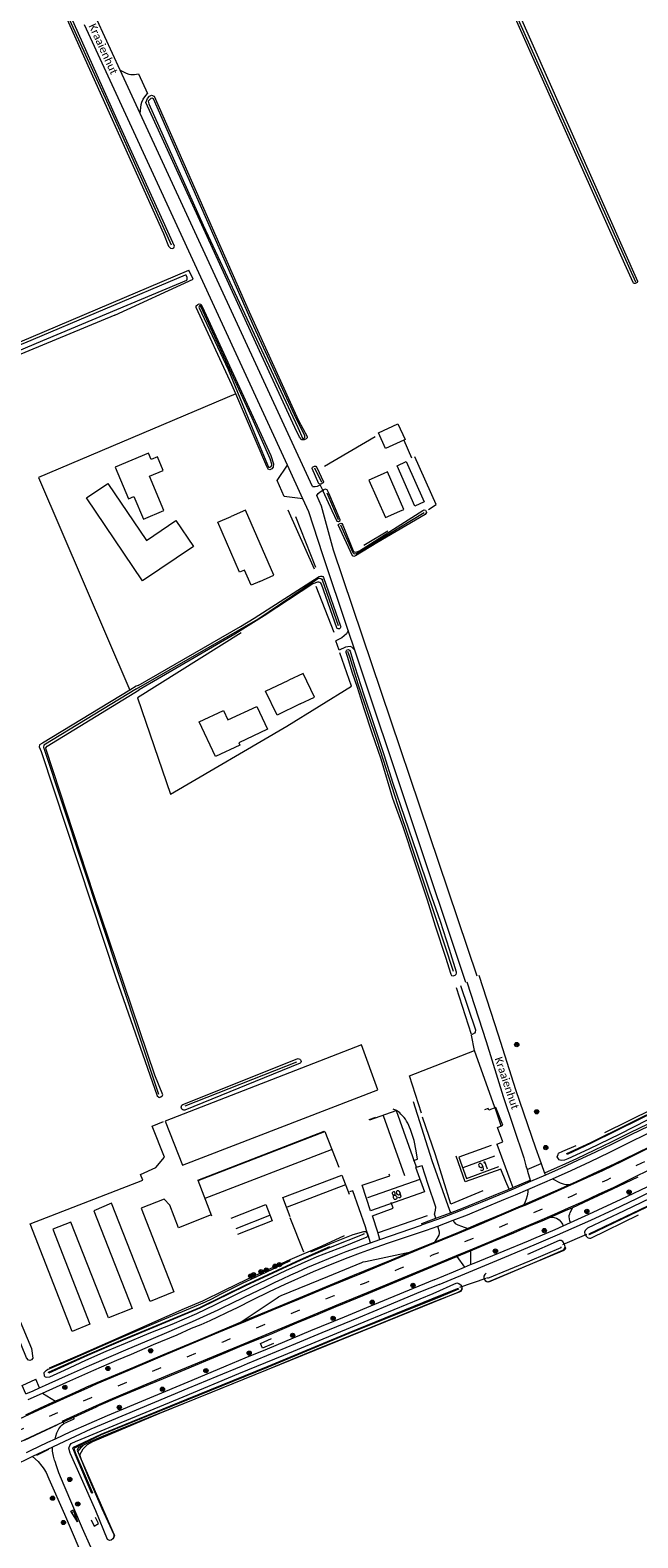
# Model space of a CAD drawing. Extents: x 177628 to 188968, y 384226 to 390673.
# Tile 387 of 393: x 187483 to 187677, y 389036 to 389518. Entities that reach past the tile are written whole.
import ezdxf

# ---------------------------------------------------------------- set-up
doc = ezdxf.new("R2010")
doc.units = 0
doc.linetypes.add('VW-3-9_STREEP', pattern=[12, 3, -9])
for name, color, linetype, lineweight in [('1237', 253, 'Continuous', 13), ('2901', 253, 'Continuous', 13), ('4502', 253, 'Continuous', 13), ('B-AF-CULT-GD', 253, 'HEKWERK', 13), ('B-AF-HAAG-GD', 253, 'HAAG', 13), ('B-AF-RAST-GD', 253, 'HEKWERK', 13), ('B-BP-BOOM-GD', 253, 'Continuous', 13), ('B-GB-BOUW-GD', 14, 'Continuous', 13), ('B-GB-NOKL-GD', 14, 'Continuous', 13), ('B-MK-ASSTRP-GD', 253, 'VW-3-9_STREEP', 13), ('B-MK-DRIEH-GD', 253, 'VW-HAAIETAND50-L-B', 13), ('B-MK-PIJL-GD', 253, 'Continuous', 13), ('B-MK-STRP-GD', 253, 'Continuous', 13), ('B-TR-SLOO-GD', 253, 'Continuous', 13), ('B-VH-FPAD-GD', 8, 'Continuous', 13), ('B-VH-GOOT-GD', 253, 'Continuous', 13), ('B-VH-HFDR-GD', 8, 'Continuous', 13), ('B-VH-ONVH-GD', 253, 'Continuous', 13), ('B-VH-OVRG-GD', 8, 'Continuous', 13), ('B-VH-PRKS-GD', 8, 'Continuous', 13), ('B-VH-RABA-GD', 253, 'Continuous', 13), ('B-WT-HDUIK-GD', 253, 'Continuous', 13), ('B01_F', 14, 'Continuous', 9), ('B01_T', 14, 'Continuous', 9), ('B02_F', 14, 'Continuous', 9), ('B11_S', 14, 'Continuous', 9), ('B14_F', 14, 'Continuous', 9), ('T02_F', 253, 'RASTER', 9), ('T04_F', 253, 'HAAG', 9), ('T07_F', 253, 'Continuous', 9), ('T09_F', 253, 'Continuous', 9), ('T09_T', 253, 'Continuous', 9), ('T22_F', 253, 'Continuous', 9), ('V00_F', 8, 'Continuous', 9), ('V00_T', 8, 'Continuous', 9), ('V06_F', 8, 'Continuous', 9), ('V06_T', 8, 'Continuous', 9), ('W01_F', 253, 'Continuous', 9), ('Z06', 7, 'Continuous', 9)]:
    doc.layers.add(name, color=color, linetype=linetype, lineweight=lineweight)
doc.styles.add('Legend', font='calibri.ttf')
doc.styles.add('ROMANS', font='ROMANS.shx', dxfattribs={"oblique": 45})
doc.linetypes.add('HAAG', pattern='A,4,-1,[5,TOPOCAD.SHX,S=0.35,R=0,X=-0.35,Y=-0.35],-1', length=6)
doc.linetypes.add('HEKWERK', pattern='A,7,-1.5,[1,ProvNB.shx,S=0.75,R=0,X=0,Y=0],-1.5', length=10)
doc.linetypes.add('RASTER', pattern='A,4,-1,[4,TOPOCAD.SHX,S=0.5,R=0,X=-0.5,Y=0],-1', length=6)
doc.linetypes.add('VW-HAAIETAND50-L-B', pattern='A,0,-0.5,[138,NLCS.SHX,S=1,R=0,X=-0.625,Y=0],-0.5', length=1)

# ---------------------------------------------------------------- blocks, each defined once
blk = doc.blocks.new('1237_1237', base_point=(177627.545238, 385871.174588))
at = {"layer": '1237'}
blk.add_polyline3d([(177631.545238, 385871.68062, 0), (177631.543372, 385870.675867, 0), (177627.545238, 385871.174588, 0)], close=True, dxfattribs=at)
blk.add_polyline3d([(177631.034959, 385871.531102, 0), (177631.035602, 385870.817499, 0), (177628.200317, 385871.178854, 0), (177631.03076, 385871.532031, 0)], dxfattribs=at)
blk = doc.blocks.new('2901_2901', base_point=(177628.113717, 385871.174588))
at = {"layer": '2901'}
for radius in [0.675, 0.45, 0.225]:
    blk.add_circle((177628.113717, 385871.174588), radius, dxfattribs=at)

msp = doc.modelspace()

# ---------------------------------------------------------------- linework, layer by layer
at = {"layer": 'B-AF-CULT-GD', "flags": 128}
msp.add_lwpolyline([(187565.602, 389138.031), (187569.937, 389127.064)], dxfattribs=at)
at = {"layer": 'B-AF-HAAG-GD', "flags": 128}
for points in [[(187603.825, 389183.289), (187624.63, 389191.461)], [(187631.081, 389173.207), (187624.63, 389191.461)], [(187607.598, 389171.422), (187603.825, 389183.289)], [(187616.965, 389142.262), (187612.065, 389158.081), (187607.931, 389170.163)], [(187627.262, 389146.528), (187616.965, 389142.262)], [(187609.5, 389138.596), (187593.779, 389133.153)]]:
    msp.add_lwpolyline(points, dxfattribs=at)
at = {"layer": 'B-AF-RAST-GD', "flags": 128}
for points in [[(187624.63, 389191.461), (187623.649, 389196.302)], [(187631.081, 389173.207), (187633.107, 389167.083)], [(187488.721, 389089.936), (187498.412, 389094.128), (187507.445, 389098.005), (187520.793, 389103.971), (187531.941, 389108.865), (187537.75, 389111.403), (187544.678, 389114.724), (187551.891, 389118.327), (187565.679, 389124.596), (187575.858, 389128.951), (187583.023, 389132.212)]]:
    msp.add_lwpolyline(points, dxfattribs=at)
at = {"layer": 'B-GB-BOUW-GD', "flags": 128}
for points in [[(187591.177, 389169.292), (187599.58, 389172.256), (187605.904, 389154.206), (187605.761, 389154.151), (187608.644, 389146.202), (187591.394, 389140.201), (187588.721, 389148.318), (187597.486, 389151.306), (187597.279, 389151.901)], [(187540.611, 389138.491), (187536.256, 389149.907), (187576.734, 389165.507), (187581.172, 389154.126)], [(187629.855, 389161.06), (187619.529, 389157.307), (187622.024, 389150.527), (187632.36, 389154.289)], [(187565.697, 389138.189), (187563.379, 389144.377), (187582.197, 389151.518), (187584.579, 389145.537)], [(187546.777, 389137.839), (187557.876, 389142.184), (187559.906, 389137.004), (187548.791, 389132.554)], [(187502.021, 389041.324), (187502.98, 389039.331), (187504.469, 389040.081), (187503.485, 389042.013)]]:
    msp.add_lwpolyline(points, dxfattribs=at)
at = {"layer": 'B-GB-NOKL-GD', "flags": 128}
for points in [[(187595.438, 389170.619), (187602.177, 389151.438)], [(187538.536, 389144.21), (187578.92, 389159.724)], [(187631.002, 389157.611), (187620.866, 389153.951)], [(187607.07, 389150.164), (187590.411, 389144.333)], [(187583.328, 389148.513), (187564.671, 389141.282)], [(187559.099, 389138.69), (187548.289, 389134.413)]]:
    msp.add_lwpolyline(points, dxfattribs=at)
at = {"layer": 'B-MK-ASSTRP-GD', "flags": 128}
msp.add_lwpolyline([(183944.412, 387070.458), (183952.02, 387071.296), (183963.432, 387072.6), (183973.755, 387073.811), (183985.142, 387075.148), (183997.902, 387076.643), (184007.149, 387077.803), (184012.738, 387078.504), (184015.866, 387078.896), (184023.787, 387079.902), (184031.733, 387080.99), (184038.514, 387081.946), (184046.324, 387083.075), (184052.616, 387084.079), (184062.372, 387085.69), (184070.358, 387087.095), (184078.883, 387088.72), (184087.355, 387090.364), (184096.7, 387092.235), (184103.899, 387093.77), (184111.252, 387095.404), (184111.425, 387095.442), (184123.771, 387098.311), (184141.375, 387102.722), (184156.811, 387106.905), (184172.406, 387111.313), (184186.27, 387115.349), (184204.637, 387120.724), (184207.727, 387121.634), (184232.843, 387129.032), (184261.594, 387137.507), (184282.846, 387143.719), (184303.661, 387149.86), (184329.525, 387157.49), (184363.913, 387167.629), (184386.852, 387174.392), (184399.561, 387178.199), (184421.138, 387184.662), (184444.005, 387191.692), (184478.045, 387202.775), (184494.748, 387208.642), (184494.795, 387208.659), (184523.173, 387218.628), (184556.574, 387231.119), (184568.123, 387235.659), (184581.873, 387241.073), (184588.922, 387243.903), (184593.818, 387245.869), (184604.923, 387250.423), (184615.77, 387254.954), (184627.213, 387259.841), (184637.793, 387264.424), (184640.053, 387265.403), (184649.118, 387269.411), (184659.082, 387273.839), (184668.953, 387278.291), (184679.316, 387283.034), (184680.524, 387283.598), (184689.441, 387287.756), (184701.045, 387293.259), (184707.642, 387296.431), (184711.53, 387298.3), (184722.574, 387303.686), (184732.981, 387308.85), (184744.376, 387314.625), (184757.465, 387321.371), (184764.891, 387325.23), (184769.978, 387327.929), (184772.279, 387329.149), (184779.804, 387333.137), (184788.663, 387337.88), (184796.924, 387342.374), (184806.667, 387347.717), (184820.048, 387355.183), (184832.827, 387362.444), (184841.52, 387367.432), (184852.236, 387373.672), (184857.149, 387376.589), (184862.643, 387379.851), (184875.281, 387387.456), (184888.489, 387395.43), (184901.182, 387403.142), (184912.27, 387409.862), (184924.556, 387417.313), (184935.934, 387424.236), (184942.669, 387428.329), (184949.693, 387432.598), (184962.622, 387440.407), (184975.889, 387448.482), (184988.19, 387455.933), (185001.979, 387464.296), (185015.043, 387472.229), (185028.182, 387480.188), (185030.347, 387481.499), (185044.149, 387489.84), (185073.274, 387507.538), (185096.242, 387521.471), (185113.689, 387532.026), (185114.259, 387532.371), (185120.036, 387535.878), (185131.893, 387543.117), (185146.548, 387552), (185161.393, 387560.989), (185172.777, 387567.864), (185182.893, 387573.996), (185193.695, 387580.423), (185199.264, 387583.686), (185204.585, 387586.804), (185212.923, 387591.643), (185221.14, 387596.338), (185232.105, 387602.57), (185240.882, 387607.498), (185249.419, 387612.192), (185257.663, 387616.673), (185269.427, 387623.04), (185286.671, 387632.329), (185294.499, 387636.546), (185316.587, 387648.416), (185329.692, 387655.461), (185348.253, 387665.478), (185369.366, 387676.846), (185374.563, 387679.641), (185390.424, 387688.172), (185400.986, 387693.869), (185422.114, 387705.266), (185443.177, 387716.608), (185462.76, 387727.158), (185466.73, 387729.298), (185497.075, 387745.679), (185513.336, 387754.404), (185525.616, 387760.989), (185535.704, 387766.436), (185545.139, 387771.54), (185550.773, 387774.601), (185554.252, 387776.491), (185561.636, 387780.477), (185568.948, 387784.48), (185577.123, 387788.996), (185586.07, 387793.974), (185595.122, 387799.084), (185603.096, 387803.642), (185613.748, 387809.838), (185622.033, 387814.709), (185629.021, 387818.899), (185635.198, 387822.604), (185637.515, 387824.01), (185644.061, 387827.983), (185652.489, 387833.182), (185661.818, 387838.964), (185670.926, 387844.668), (185679.882, 387850.337), (185691.271, 387857.643), (185699.088, 387862.764), (185706.4, 387867.567), (185719.727, 387876.444), (185721.675, 387877.754), (185729.973, 387883.334), (185732.242, 387884.86), (185738.299, 387888.973), (185757.89, 387902.042), (185765.768, 387907.38), (185804.927, 387933.722), (185805.444, 387934.069), (185845.245, 387960.79), (185875.094, 387980.841), (185887.944, 387989.473), (185905.016, 388000.94), (185940.462, 388024.767), (185970.341, 388044.898), (185970.919, 388045.287), (185982.816, 388053.292), (186020.236, 388078.437), (186053.905, 388101.084), (186060.105, 388105.254), (186099.969, 388132.042), (186136.894, 388156.876), (186139.014, 388158.302), (186178.944, 388185.13), (186211.32, 388206.914), (186219.794, 388212.613), (186258.815, 388238.852), (186294.99, 388263.063), (186302.966, 388268.318), (186324.939, 388282.795), (186354.934, 388302.418), (186384.967, 388322.047), (186386.61, 388323.124), (186415.006, 388341.733), (186447.357, 388363.161), (186469.928, 388378.422), (186487.988, 388390.634), (186522.539, 388414.381), (186552.061, 388434.794), (186552.375, 388435.011), (186591.589, 388462.132), (186621.245, 388482.669), (186634.606, 388491.916), (186650.955, 388503.231), (186680.626, 388523.721), (186716.861, 388548.786), (186720.265, 388551.141), (186761.12, 388579.373), (186799.113, 388605.659), (186800.413, 388606.558), (186843.546, 388636.4), (186881.346, 388662.561), (186902.899, 388677.477), (186914.87, 388685.771), (186928.834, 388695.48), (186943.945, 388706.066), (186956.492, 388714.945), (186962.785, 388719.488), (186972.094, 388726.208), (186986.385, 388736.608), (186999.405, 388746.231), (187012.404, 388755.989), (187025.791, 388766.134), (187038.048, 388775.406), (187042.93, 388779.107), (187049.596, 388784.161), (187059.688, 388791.795), (187070.007, 388799.64), (187080.386, 388807.484), (187091.627, 388815.999), (187104.113, 388825.452), (187116.189, 388834.57), (187122.69, 388839.475), (187124.579, 388840.901), (187128.403, 388843.794), (187136.942, 388850.255), (187152.391, 388861.968), (187156.649, 388865.209), (187165.198, 388871.66), (187172.972, 388877.552), (187180.679, 388883.391), (187187.857, 388888.815), (187194.476, 388893.815), (187200.809, 388898.618), (187202.426, 388899.838), (187207.173, 388903.419), (187213.258, 388907.982), (187220.155, 388913.104), (187226.601, 388917.892), (187234.132, 388923.385), (187241.035, 388928.349), (187247.153, 388932.714), (187253.715, 388937.328), (187259.552, 388941.389), (187265.664, 388945.606), (187271.763, 388949.75), (187279.179, 388954.712), (187284.034, 388957.938), (187288.001, 388960.573), (187296.417, 388966.088), (187304.113, 388971.043), (187312.488, 388976.371), (187321.175, 388981.845), (187329.2, 388986.794), (187336.423, 388991.171), (187347.234, 388997.666), (187355.385, 389002.491), (187364.617, 389007.889), (187369.274, 389010.564), (187373.351, 389012.906), (187383.55, 389018.746), (187391.354, 389023.182), (187399.729, 389027.947), (187409.043, 389033.149), (187417.7, 389037.939), (187425.952, 389042.506), (187435.215, 389047.522), (187443.298, 389051.859), (187449.185, 389054.994), (187456.297, 389058.639), (187463.273, 389062.161), (187471.291, 389066.134), (187479.197, 389069.969), (187486.731, 389073.532), (187495.836, 389077.681), (187502.129, 389080.449), (187505.366, 389081.872), (187515.302, 389086.134), (187524.74, 389090.108), (187533.55, 389093.818), (187544.216, 389098.293), (187548.392, 389100.027), (187552.912, 389101.905), (187561.746, 389105.557), (187569.799, 389108.937), (187579.694, 389113.029), (187589.404, 389117.045), (187600.626, 389121.678), (187611.176, 389126.036), (187620.579, 389129.941), (187627.506, 389132.811), (187635.464, 389136.159), (187640.702, 389138.397), (187642.123, 389139.004), (187649.209, 389142.094), (187655.76, 389144.998), (187661.931, 389147.773), (187666.965, 389150.098), (187673.133, 389153.049), (187678.06, 389155.479), (187685.805, 389159.33), (187693.353, 389163.127), (187700.589, 389166.873), (187710.043, 389171.904), (187717.972, 389176.292), (187724.462, 389179.979), (187729.627, 389183.021), (187730.532, 389183.554), (187736.361, 389187.049), (187741.741, 389190.353), (187747.177, 389193.778), (187753.716, 389197.979), (187760.089, 389202.175), (187766.168, 389206.249), (187773.118, 389210.99), (187778.727, 389214.924), (187784.459, 389219.069), (187789.352, 389222.66), (187795.124, 389226.932), (187800.154, 389230.719), (187806.175, 389235.283), (187811.497, 389239.481), (187812.14, 389239.988), (187816.945, 389243.825), (187823.942, 389249.6), (187830.458, 389254.877), (187837.294, 389260.699), (187843.444, 389266.007), (187848.199, 389270.121), (187854.933, 389275.94), (187861.712, 389281.812), (187869.164, 389288.253), (187876.351, 389294.48), (187884.405, 389301.452), (187887.829, 389304.422), (187888.334, 389304.861), (187889.364, 389305.754), (187892.772, 389308.696), (187897.265, 389312.503), (187901.072, 389315.671), (187905.63, 389319.389), (187910.153, 389323.072), (187914.275, 389326.394), (187918.745, 389329.944), (187922.394, 389332.834), (187926.332, 389335.907), (187929.595, 389338.428), (187933.176, 389341.134), (187936.658, 389343.755), (187940.773, 389346.797), (187945.751, 389350.425), (187949.016, 389352.775), (187952.932, 389355.569), (187956.47, 389358.093), (187959.735, 389360.384), (187964.174, 389363.496), (187967.993, 389366.149), (187971.877, 389368.808), (187976.082, 389371.666), (187982.065, 389375.666)], dxfattribs=at)
at = {"layer": 'B-MK-DRIEH-GD', "flags": 128}
for points in [[(187480.727, 389066.753), (187491.205, 389071.696)], [(187484.722, 389062.028), (187488.547, 389063.873)]]:
    msp.add_lwpolyline(points, dxfattribs=at)
at = {"layer": 'B-MK-STRP-GD', "flags": 128}
for points in [[(187609.803, 389129.032), (187619.206, 389132.937), (187626.132, 389135.806), (187634.09, 389139.154), (187639.329, 389141.393), (187640.75, 389141.999), (187647.836, 389145.089), (187654.387, 389147.993), (187660.558, 389150.768), (187665.592, 389153.094), (187671.76, 389156.045), (187676.687, 389158.475), (187684.432, 389162.325)], [(187680.97, 389153.43), (187674.882, 389150.446), (187669.094, 389147.663), (187664.13, 389145.356), (187659.154, 389143.078), (187654.54, 389140.966), (187650.045, 389139.001), (187644.588, 389136.617), (187641.848, 389135.464), (187639.462, 389134.46), (187634.782, 389132.499), (187629.004, 389130.047), (187623.91, 389127.923), (187618.755, 389125.787), (187612.851, 389123.345)], [(187477.824, 389072.964), (187485.358, 389076.528), (187494.463, 389080.677), (187500.756, 389083.444), (187503.993, 389084.867), (187513.929, 389089.129), (187523.367, 389093.104), (187532.176, 389096.814), (187542.843, 389101.288), (187547.019, 389103.023), (187551.539, 389104.9), (187560.373, 389108.553), (187568.426, 389111.933), (187578.321, 389116.025), (187588.031, 389120.04), (187599.253, 389124.673), (187609.803, 389129.032)], [(187612.851, 389123.345), (187601.205, 389118.519), (187590.506, 389114.053), (187581.164, 389110.199), (187573.201, 389106.872), (187562.984, 389102.622), (187554.08, 389098.908), (187549.504, 389097.008), (187545.293, 389095.26), (187536.079, 389091.435), (187527.019, 389087.652), (187518.613, 389084.149), (187508.011, 389079.65), (187503.681, 389077.735), (187498.96, 389075.646), (187492.743, 389072.809)]]:
    msp.add_lwpolyline(points, dxfattribs=at)
at = {"layer": 'B-TR-SLOO-GD', "flags": 128}
for points in [[(187807.918, 389220.628), (187794.524, 389210.422), (187778.787, 389199.298), (187765.944, 389190.648), (187752.88, 389182.201), (187740.328, 389174.556), (187725.748, 389165.997), (187711.483, 389158.018), (187695.799, 389149.714), (187682.067, 389142.715), (187661.166, 389132.737), (187661.276, 389132.515)], [(187807.918, 389220.628), (187808.107, 389220.442), (187794.718, 389210.042), (187778.822, 389199.067), (187766.065, 389190.489), (187752.926, 389181.97), (187740.45, 389174.383), (187725.856, 389165.751), (187712.15, 389158.137), (187695.857, 389149.467), (187682.155, 389142.453), (187661.276, 389132.515)], [(187620.065, 389212.182), (187624.882, 389198.01), (187624.834, 389197.341), (187624.543, 389196.946), (187623.855, 389196.593), (187623.642, 389196.599), (187618.807, 389211.494)], [(187718.893, 389191.93), (187719.009, 389191.685), (187704.832, 389183.447), (187685.446, 389173.474), (187661.887, 389161.813), (187654.148, 389158.187), (187654.067, 389158.526), (187661.784, 389162.062), (187685.387, 389173.722), (187704.719, 389183.73)], [(187679.789, 389169.133), (187671.011, 389164.679), (187661.171, 389159.893), (187654.455, 389156.8), (187653.383, 389156.357), (187652.511, 389156.217), (187651.925, 389156.383), (187651.658, 389156.459), (187650.989, 389157.378), (187651.279, 389158.199), (187651.419, 389158.598), (187652.767, 389159.257), (187657.069, 389161.031)], [(187666.209, 389165.258), (187681.613, 389172.782)], [(187686.344, 389146.84), (187672.462, 389140.106), (187660.677, 389134.587), (187659.917, 389133.85), (187659.747, 389133.299), (187659.818, 389132.722), (187660.24, 389132.016), (187660.685, 389131.655), (187660.955, 389131.509), (187661.321, 389131.402), (187661.802, 389131.391), (187676.944, 389138.872)], [(187572.25, 389127.024), (187578.882, 389129.761), (187585.807, 389132.62), (187589.197, 389133.587), (187589.766, 389133.495), (187590.164, 389133.1), (187590.351, 389132.485), (187590.345, 389132.177), (187590.138, 389131.709), (187583.166, 389128.892), (187574.242, 389125.474), (187564.155, 389120.934), (187553.668, 389115.94), (187541.743, 389110.117), (187535.752, 389107.2), (187527.836, 389103.787), (187520.522, 389100.887), (187512.898, 389097.766), (187506.766, 389095.109), (187500.285, 389092.264), (187493.459, 389089.097), (187488.733, 389086.944), (187487.866, 389086.788), (187487.481, 389086.896), (187487.168, 389087.215), (187487.012, 389088.453), (187487.483, 389088.913), (187487.816, 389089.14), (187488.16, 389089.373), (187495.366, 389092.472), (187509.393, 389098.649), (187524.381, 389105.039), (187536.342, 389110.105), (187538.609, 389111.094), (187540.655, 389112.038), (187543.441, 389113.455), (187547.468, 389115.468), (187550.433, 389116.997), (187558.041, 389120.503), (187565.741, 389124.259)], [(187589.072, 389133.041), (187589.211, 389132.664), (187578.481, 389128.415), (187569.069, 389124.4), (187551.377, 389116.128), (187536.788, 389108.999), (187512.302, 389098.752), (187500.863, 389093.821), (187488.528, 389088.224), (187488.399, 389088.511), (187500.781, 389094.051), (187512.199, 389099.008), (187536.764, 389109.233), (187551.246, 389116.327), (187569.017, 389124.62), (187578.31, 389128.696)], [(187628.322, 389120.217), (187627.864, 389119.776), (187627.582, 389119.272), (187627.572, 389118.752), (187627.916, 389118.115), (187628.229, 389117.758), (187628.503, 389117.576), (187629.151, 389117.465), (187643.97, 389123.768), (187652.781, 389127.529), (187653.153, 389127.791), (187653.504, 389128.626), (187653.352, 389129.536), (187652.849, 389130.371), (187652.307, 389130.628), (187651.645, 389130.704), (187641.487, 389126.177)], [(187652.12, 389128.682), (187652.195, 389128.353), (187642.123, 389124.042), (187628.719, 389118.547), (187628.663, 389118.867)], [(187619.363, 389115.337), (187613.722, 389113.088), (187584.405, 389101.091), (187558.505, 389090.35), (187532.574, 389079.798), (187505.132, 389068.656), (187496.12, 389064.353), (187496.626, 389063.013), (187496.951, 389062.152), (187502.227, 389049.879)], [(187619.363, 389115.337), (187619.474, 389115.129), (187613.901, 389112.801), (187584.395, 389100.861), (187558.675, 389090.165), (187532.634, 389079.614), (187505.264, 389068.482), (187496.57, 389064.161), (187496.902, 389063.158), (187497.193, 389062.277), (187502.476, 389049.968), (187502.438, 389049.938), (187502.492, 389049.903)], [(187590.585, 389105.188), (187611.395, 389113.755), (187618.979, 389117.088), (187619.585, 389116.954), (187620.326, 389116.336), (187620.573, 389115.384), (187620.223, 389114.36), (187610.791, 389110.773), (187591.764, 389102.986), (187573.197, 389095.465), (187557.758, 389089.112), (187537.34, 389080.774), (187520.271, 389073.912), (187505.347, 389067.81), (187501.746, 389066.214), (187498.977, 389064.897), (187497.878, 389064.306), (187497.65, 389063.551)], [(187495.442, 389062.39), (187495.317, 389062.664), (187494.986, 389064.197), (187495.247, 389065.095), (187495.703, 389065.703), (187497.313, 389066.518), (187497.571, 389066.623), (187510.387, 389071.873), (187531.425, 389080.688), (187549.252, 389088.096), (187563.609, 389094.027), (187590.585, 389105.188)], [(187497.65, 389063.551), (187499.046, 389060.1), (187501.111, 389055.045), (187505.514, 389044.974), (187509.301, 389036.608), (187509.31, 389035.711), (187508.988, 389035.174), (187508.487, 389034.838), (187507.973, 389034.709), (187507.28, 389035.031), (187503.591, 389044.139), (187499.035, 389054.517), (187495.442, 389062.39)]]:
    msp.add_lwpolyline(points, dxfattribs=at)
at = {"layer": 'B-VH-FPAD-GD', "flags": 128}
for points in [[(187609.243, 389134.011), (187612.858, 389135.279), (187617.78, 389137.164), (187622.295, 389138.853), (187627.373, 389140.996), (187634.533, 389143.967), (187637.673, 389145.292), (187641.649, 389146.968), (187647.081, 389149.339), (187649.48, 389150.421), (187655.49, 389153.079), (187661.632, 389155.891), (187667.606, 389158.805), (187673.583, 389161.756), (187680.077, 389164.995)], [(187680.025, 389167.904), (187674.248, 389165.075), (187668.273, 389162.136), (187662.899, 389159.559), (187657.22, 389156.838), (187652.525, 389154.696), (187651.978, 389154.447), (187646.991, 389152.193)], [(187607.895, 389135.669), (187607.711, 389136.142), (187612.251, 389137.784), (187616.858, 389139.527), (187621.072, 389141.093), (187626.499, 389143.298), (187632.458, 389145.759), (187635.617, 389147.104), (187636.788, 389147.602), (187642.322, 389150.011), (187642.507, 389149.509)], [(187647.228, 389151.544), (187642.507, 389149.509)], [(187646.991, 389152.193), (187647.228, 389151.544)], [(187611.725, 389118.071), (187617.858, 389120.683), (187621.339, 389122.128), (187623.34, 389122.941), (187624.442, 389123.389), (187634.023, 389127.334), (187641.806, 389130.605), (187643.596, 389131.348), (187650.399, 389134.173), (187652.959, 389135.347), (187655.306, 389136.424), (187661.164, 389139.112), (187671.49, 389143.933), (187681.754, 389148.837)], [(187613.295, 389116.63), (187625.318, 389121.641), (187635.55, 389125.9), (187644.342, 389129.593), (187651.144, 389132.449), (187661.796, 389137.219), (187669.07, 389140.597), (187676.511, 389144.136), (187684.23, 389147.892)], [(187481.247, 389081.563), (187483.499, 389082.619), (187485.602, 389083.564), (187487.434, 389084.388), (187488.677, 389084.946), (187494.804, 389087.718), (187501.494, 389090.664), (187507.689, 389093.35), (187513.9, 389095.997), (187519.275, 389098.266), (187525.5, 389100.907), (187530.221, 389102.907), (187534.459, 389104.728), (187539.126, 389106.868), (187542.675, 389108.512), (187544.406, 389109.348), (187546.652, 389110.433), (187551.136, 389112.604), (187555.418, 389114.7), (187558.1, 389115.998), (187560.839, 389117.334), (187563.235, 389118.442), (187565.903, 389119.686), (187568.121, 389120.689), (187571.291, 389122.091), (187574.992, 389123.666), (187577.976, 389124.89), (187580.911, 389126.072), (187583.607, 389127.131), (187586.568, 389128.243), (187589.235, 389129.211), (187591.302, 389129.953), (187594.353, 389130.98), (187607.688, 389135.596)], [(187607.895, 389135.669), (187607.688, 389135.596)], [(187481.985, 389079.767), (187486.52, 389081.819), (187494.322, 389085.386), (187502.953, 389089.174), (187510.238, 389092.338), (187514.953, 389094.273), (187522.022, 389097.404), (187529.561, 389100.516), (187534.177, 389102.582), (187537.212, 389103.825), (187540.055, 389105.066), (187542.515, 389106.233), (187545.167, 389107.504), (187545.696, 389107.758), (187548.843, 389109.259), (187553.677, 389111.647), (187559.088, 389114.297), (187564.076, 389116.654), (187567.158, 389118.101), (187570.065, 389119.39), (187573.101, 389120.696), (187578.562, 389122.993), (187584.225, 389125.241), (187588.116, 389126.704), (187590.493, 389127.577), (187593.162, 389128.493), (187597.05, 389129.897), (187600.634, 389131.089), (187609.243, 389134.011)], [(187613.295, 389116.63), (187607.374, 389114.252), (187596.664, 389109.783), (187587.546, 389105.97), (187575.835, 389101.127), (187567.357, 389097.615), (187558.112, 389093.744), (187551.918, 389091.168), (187550.02, 389090.379), (187542.193, 389087.144), (187533.017, 389083.287), (187522.265, 389078.832), (187511.924, 389074.474), (187501.964, 389070.269), (187497.001, 389067.96), (187491.74, 389065.511), (187489.7, 389064.541), (187483.36, 389061.527), (187476.814, 389058.337)], [(187611.725, 389118.071), (187593.893, 389110.672), (187582.898, 389106.147), (187572.19, 389101.74), (187558.293, 389095.937), (187551.171, 389092.974), (187545.075, 389090.438), (187534.229, 389085.906), (187520.671, 389080.192), (187507.238, 389074.573), (187495.481, 389069.44), (187490.559, 389067.145), (187488.132, 389066.013), (187482.626, 389063.419), (187481.292, 389062.748)]]:
    msp.add_lwpolyline(points, dxfattribs=at)
at = {"layer": 'B-VH-GOOT-GD', "flags": 128}
for points in [[(187680.338, 389167.277), (187674.556, 389164.446), (187668.579, 389161.507), (187663.202, 389158.928), (187657.517, 389156.204), (187652.268, 389153.809), (187647.228, 389151.544)], [(187642.507, 389149.509), (187636.9, 389147.112), (187634.211, 389145.962), (187626.923, 389142.894), (187619.997, 389140.109), (187614.246, 389137.91), (187607.895, 389135.669)]]:
    msp.add_lwpolyline(points, dxfattribs=at)
at = {"layer": 'B-VH-HFDR-GD', "flags": 128}
for points in [[(187681.016, 389160.878), (187675.985, 389158.405), (187669.393, 389155.145), (187662.542, 389151.957), (187656.873, 389149.348), (187655.16, 389148.578), (187652.063, 389147.185), (187647.165, 389145.026), (187640.303, 389142.042), (187639.244, 389141.592), (187633.154, 389139.003), (187625.818, 389135.947), (187622.5, 389134.531), (187619.475, 389133.241), (187611.851, 389130.157), (187610.319, 389129.537)], [(187614.084, 389123.516), (187618.942, 389125.541), (187623.303, 389127.36), (187628.884, 389129.687), (187637.15, 389133.16), (187641.956, 389135.209), (187646.17, 389137.006), (187648.817, 389138.14), (187653.644, 389140.21), (187655.968, 389141.27), (187661.243, 389143.676), (187668.772, 389147.175), (187676.858, 389151.063)], [(187610.319, 389129.537), (187604.247, 389127.008), (187597.976, 389124.395), (187585.567, 389119.317), (187572.575, 389113.891), (187558.576, 389108.085), (187549.695, 389104.388), (187547.407, 389103.435), (187546.931, 389103.235), (187536.157, 389098.698), (187524.891, 389093.981), (187515.61, 389090.077), (187505.165, 389085.648), (187500.628, 389083.694), (187498.135, 389082.62), (187492.482, 389080.054), (187490.699, 389079.244), (187485.789, 389077.015), (187481.049, 389074.767)], [(187479.425, 389066.238), (187487.594, 389070.066), (187493.141, 389072.622), (187496.486, 389074.16), (187503.808, 389077.488), (187504.556, 389077.828), (187511.494, 389080.817), (187518.204, 389083.637), (187525.141, 389086.527), (187532.092, 389089.438), (187538.726, 389092.199), (187545.104, 389094.838), (187549.626, 389096.714), (187551.766, 389097.602), (187559.914, 389100.953), (187567.833, 389104.301), (187574.573, 389107.11), (187581.101, 389109.841), (187581.277, 389109.913), (187590.849, 389113.859), (187602.299, 389118.641), (187614.084, 389123.516)]]:
    msp.add_lwpolyline(points, dxfattribs=at)
at = {"layer": 'B-VH-ONVH-GD', "flags": 128}
for points in [[(187604.959, 389175.077), (187610.911, 389156.243), (187616.037, 389141.834)], [(187605.083, 389156.234), (187606.375, 389156.652), (187605.973, 389159.319), (187605.266, 389162.611), (187604.094, 389166.163), (187603.24, 389168.242), (187602.884, 389168.85), (187602.481, 389169.432), (187602.064, 389169.992), (187601.657, 389170.454), (187601.075, 389171.046), (187600.669, 389171.461), (187600.302, 389171.853), (187600.04, 389172.082), (187598.55, 389172.698)], [(187612.066, 389140.381), (187612.237, 389141.346), (187609.802, 389148.597), (187607.822, 389154.503), (187607.035, 389154.334), (187605.928, 389153.973)], [(187612.251, 389137.784), (187611.845, 389139.132), (187611.901, 389139.447), (187612.066, 389140.381)], [(187616.037, 389141.834), (187616.858, 389139.527)]]:
    msp.add_lwpolyline(points, dxfattribs=at)
at = {"layer": 'B-VH-OVRG-GD', "flags": 128}
for points in [[(187622.137, 389213.355), (187628.353, 389194.293), (187633.744, 389176.775), (187640.31, 389157.083), (187641.035, 389154.532)], [(187625.92, 389215.556), (187632.139, 389196.457), (187637.709, 389178.952), (187644.047, 389160.276), (187645.444, 389156.441)], [(187631.714, 389161.432), (187633.643, 389162.198), (187631.954, 389166.785), (187633.663, 389167.554), (187631.404, 389173.226), (187629.117, 389172.323), (187628.928, 389172.881), (187627.791, 389172.431)], [(187540.396, 389138.884), (187530.035, 389134.704), (187527.206, 389141.983), (187525.419, 389143.833), (187518, 389140.968), (187528.499, 389114.222), (187520.921, 389111.178), (187508.588, 389142.584), (187502.877, 389140.169), (187515.152, 389108.915), (187507.565, 389105.971), (187495.626, 389136.53), (187489.818, 389134.298), (187501.663, 389103.92), (187496.007, 389101.532), (187482.585, 389135.965), (187518.562, 389149.934), (187517.832, 389151.825), (187522.723, 389154.011), (187525.468, 389157.321), (187521.526, 389167.252), (187525.177, 389168.719)], [(187631.714, 389161.432), (187635.848, 389150.163)], [(187634.607, 389149.561), (187632.995, 389153.482), (187621.585, 389149.453), (187618.719, 389157.642)], [(187641.035, 389154.532), (187641.371, 389153.352)], [(187641.371, 389153.352), (187645.856, 389155.31)], [(187645.444, 389156.441), (187645.856, 389155.31)], [(187645.856, 389155.31), (187646.991, 389152.193)], [(187635.617, 389147.104), (187634.607, 389149.561)], [(187635.848, 389150.163), (187636.788, 389147.602)], [(187641.371, 389153.352), (187641.526, 389152.807), (187642.322, 389150.011)], [(187649.48, 389150.421), (187651.97, 389149.097), (187652.96, 389148.75), (187653.745, 389148.615), (187655.16, 389148.578)], [(187590.066, 389133.91), (187589.699, 389135.085), (187585.705, 389146.574), (187584.582, 389146.211)], [(187641.649, 389146.968), (187641.6, 389146.13), (187641.452, 389144.993), (187641.093, 389143.831), (187640.738, 389143.058), (187640.303, 389142.042)], [(187593.644, 389133.309), (187592.034, 389138.599), (187598.586, 389140.979), (187597.966, 389142.808)], [(187655.306, 389136.424), (187655.09, 389136.977), (187654.919, 389137.623), (187654.823, 389138.244), (187654.851, 389138.615), (187655.006, 389139.22), (187655.123, 389139.637), (187655.968, 389141.27)], [(187611.851, 389130.157), (187612.473, 389131.01), (187613.015, 389131.819), (187613.267, 389132.363), (187613.392, 389132.906), (187613.432, 389133.353), (187612.858, 389135.279)], [(187617.78, 389137.164), (187618.024, 389136.683), (187618.175, 389136.415), (187618.363, 389136.147), (187619.227, 389135.691), (187620.411, 389135.206), (187622.5, 389134.531)], [(187648.817, 389138.14), (187650.007, 389138.047), (187650.831, 389137.851), (187651.608, 389137.275), (187652.223, 389136.685), (187652.525, 389136.184), (187652.696, 389135.861), (187652.959, 389135.347)], [(187591.302, 389129.953), (187590.56, 389132.328), (187590.066, 389133.91)], [(187594.353, 389130.98), (187593.644, 389133.309)], [(187618.942, 389125.541), (187621.339, 389122.128)], [(187623.303, 389127.36), (187623.34, 389122.941)], [(187560.318, 389097.759), (187556.873, 389096.253), (187556.24, 389097.731), (187559.708, 389099.365)], [(187481.247, 389081.563), (187479.974, 389084.28), (187484.372, 389086.3)], [(187485.602, 389083.564), (187484.372, 389086.3)], [(187486.52, 389081.819), (187490.699, 389079.244)], [(187490.559, 389067.145), (187490.746, 389068.028), (187491.088, 389069.138), (187491.747, 389070.415), (187492.355, 389071.266), (187492.759, 389071.688), (187493.343, 389072.121), (187493.141, 389072.622)], [(187490.55, 389059.967), (187490.408, 389060.416), (187490.046, 389061.641), (187489.817, 389062.71), (187489.716, 389063.257), (187489.693, 389063.504), (187489.7, 389064.541)], [(187483.36, 389061.527), (187485.092, 389059.926), (187486.281, 389058.494), (187486.693, 389057.95)], [(187486.693, 389057.95), (187487.148, 389057.35), (187487.507, 389056.764), (187487.68, 389056.459), (187488.571, 389054.468), (187493.568, 389043.17), (187498.18, 389032.373)], [(187516.316, 388999.022), (187510.017, 389013.414), (187504.659, 389026.555), (187499.354, 389038.545), (187493.461, 389052.273), (187491.766, 389056.386), (187490.998, 389058.553), (187490.55, 389059.967)]]:
    msp.add_lwpolyline(points, dxfattribs=at)
at = {"layer": 'B-VH-PRKS-GD', "flags": 128}
msp.add_lwpolyline([(187549.695, 389104.388), (187561.525, 389112.374), (187561.952, 389112.6), (187562.827, 389113.027), (187577.684, 389119.174), (187588.57, 389123.669), (187588.95, 389123.806), (187589.747, 389123.979), (187604.247, 389127.008)], dxfattribs=at)
at = {"layer": 'B-VH-RABA-GD', "flags": 128}
msp.add_lwpolyline([(187493.343, 389072.121), (187496.673, 389073.658), (187496.486, 389074.16)], dxfattribs=at)
at = {"layer": 'B-WT-HDUIK-GD', "flags": 128}
for points in [[(187652.782, 389129.377), (187660.451, 389132.667)], [(187619.841, 389115.687), (187628.322, 389118.659)]]:
    msp.add_lwpolyline(points, dxfattribs=at)
at = {"layer": 'B01_F', "linetype": 'Continuous'}
msp.add_lwpolyline([(187599.53, 389172.424), (187599.584, 389172.271)], dxfattribs=at)
at = {"layer": 'B01_T', "linetype": 'Continuous'}
for points in [[(187595.413, 389375.945), (187590.83, 389373.936), (187596.106, 389361.924), (187600.676, 389363.931)], [(187600.676, 389363.931), (187602.048, 389364.534), (187596.774, 389376.542), (187595.413, 389375.945)], [(187555.925, 389341.467), (187553.18, 389340.267), (187551.045, 389345.146), (187549.519, 389344.479), (187542.531, 389360.45), (187546.785, 389362.307)], [(187555.925, 389341.467), (187560.498, 389343.472), (187551.367, 389364.316), (187546.785, 389362.307)], [(187568.914, 389302.285), (187561.472, 389298.73), (187557.816, 389306.383), (187565.264, 389309.939)], [(187568.914, 389302.285), (187573.428, 389304.441), (187569.773, 389312.092), (187565.264, 389309.939)]]:
    msp.add_lwpolyline(points, dxfattribs=at)
at = {"layer": 'B02_F', "linetype": 'Continuous'}
for points in [[(187601.981, 389386.715), (187596.184, 389384.023), (187593.877, 389388.99), (187600.069, 389391.866)], [(187600.069, 389391.866), (187602.376, 389386.899), (187601.981, 389386.715)], [(187608.488, 389366.959), (187605.54, 389365.62), (187599.819, 389378.491), (187602.778, 389379.806), (187608.488, 389366.959)], [(187576.66, 389165.479), (187576.584, 389165.676)], [(187536.139, 389150.003), (187536.167, 389149.934)]]:
    msp.add_lwpolyline(points, dxfattribs=at)
at = {"layer": 'B11_S', "linetype": 'Continuous'}
for points in [[(187591.009, 389169.248), (187590.949, 389169.42), (187593.036, 389170.151)], [(187599.359, 389172.364), (187599.53, 389172.424)]]:
    msp.add_lwpolyline(points, dxfattribs=at)
at = {"layer": 'B14_F', "linetype": 'Continuous'}
for points in [[(187509.711, 389378.038), (187513.96, 389367.954), (187515.741, 389368.705), (187518.808, 389361.425), (187525.33, 389364.173), (187520.709, 389375.138), (187525.091, 389376.984), (187523.247, 389381.36), (187521.202, 389380.499), (187520.35, 389382.521), (187509.711, 389378.038)], [(187500.557, 389368.194), (187507.389, 389372.827), (187519.767, 389354.575), (187529.17, 389360.951), (187534.767, 389352.698), (187518.532, 389341.688), (187500.557, 389368.194)], [(187536.637, 389296.533), (187544.392, 389300.176), (187545.785, 389297.211), (187554.975, 389301.528), (187558.412, 389294.21), (187549.265, 389289.913), (187549.615, 389289.169), (187541.817, 389285.506), (187536.637, 389296.533)], [(187525.755, 389168.862), (187531.299, 389154.781), (187593.657, 389178.855), (187588.464, 389193.222), (187525.755, 389168.862)], [(187536.139, 389150.003), (187576.584, 389165.676)]]:
    msp.add_lwpolyline(points, dxfattribs=at)
at = {"layer": 'T02_F', "linetype": 'RASTER'}
for points in [[(187548.271, 389401.456), (187485.247, 389374.729), (187514.391, 389306.708)], [(187601.981, 389386.715), (187604.409, 389381.048)]]:
    msp.add_lwpolyline(points, dxfattribs=at)
at = {"layer": 'T04_F', "linetype": 'HAAG'}
for points in [[(187576.599, 389378.315), (187592.863, 389387.828)], [(187609.872, 389364.479), (187612.289, 389366.059), (187605.506, 389381.336)], [(187573.458, 389345.45), (187564.984, 389364.305)], [(187589.256, 389353.068), (187596.873, 389357.71)], [(187573.926, 389339.996), (187579.64, 389325.305)], [(187550.029, 389325.083), (187516.893, 389304.222), (187527.397, 389273.405), (187564.63, 389295.203), (187585.263, 389308.002), (187581.556, 389318.621)]]:
    msp.add_lwpolyline(points, dxfattribs=at)
at = {"layer": 'T07_F', "linetype": 'Continuous'}
for points in [[(187458.894, 389601.251), (187476.823, 389561.396), (187506.585, 389496.189), (187527.61, 389449.165)], [(187627.647, 389545.658), (187675.985, 389437.342)], [(187573.486, 389377.811), (187575.708, 389373.282)], [(187577.391, 389369.85), (187581.034, 389361.293)], [(187573.926, 389345.951), (187567.457, 389362.182)], [(187581.756, 389359.561), (187585.654, 389350.745), (187586.095, 389350.366), (187586.848, 389350.394), (187608.468, 389363.509)], [(187516.558, 389307.146), (187555.315, 389329.458), (187573.731, 389341.908), (187574.517, 389342.404)], [(187581.157, 389327.332), (187576.033, 389341.876)], [(187584.894, 389317.091), (187584.141, 389319.061)], [(187617.826, 389216.671), (187612.451, 389233.257), (187600.104, 389270.076), (187593.529, 389290.27), (187587.416, 389308.644), (187584.894, 389317.091)], [(187516.558, 389307.146), (187486.926, 389289.139), (187486.873, 389288.514), (187523.596, 389177.474)], [(187532.065, 389173.7), (187567.793, 389187.78)], [(187497.863, 389063.024), (187497.922, 389063.228), (187498.97, 389064.507), (187499.761, 389065.27)]]:
    msp.add_lwpolyline(points, dxfattribs=at)
at = {"layer": 'T07_F', "linetype": 'Continuous', "extrusion": (0, 0, -1)}
for centre, radius, start, end in [((-187575.032, 389341.288), 1.229, 65.21405, 109.46282), ((-187574.974, 389341.371), 1.174, 113.51828, 154.5096)]:
    msp.add_arc(centre, radius, start, end, dxfattribs=at)
at = {"layer": 'T09_F', "linetype": 'Continuous'}
for points in [[(187525.187, 389452.799), (187526.736, 389448.716), (187527.4, 389448.082), (187528.067, 389447.956), (187528.495, 389448.216), (187528.701, 389448.721), (187510.394, 389489.135), (187494.881, 389523.957), (187459.421, 389602.022), (187459.16, 389602.348), (187458.328, 389602.192), (187458.044, 389602.052), (187457.797, 389601.629), (187457.875, 389601.162), (187475.684, 389561.967), (187493.358, 389523.563), (187525.187, 389452.799)], [(187675.256, 389437.073), (187672.637, 389442.993), (187632.513, 389533.399), (187626.777, 389545.442), (187626.644, 389545.973), (187626.835, 389546.279), (187627.093, 389546.534), (187627.625, 389546.752), (187628.238, 389546.542), (187628.729, 389545.889), (187676.667, 389437.594)], [(187568.325, 389393.027), (187571.123, 389387.843), (187571.068, 389387.433), (187570.741, 389387.06), (187570.192, 389386.79), (187569.423, 389386.796), (187568.677, 389387.622), (187567.18, 389390.762), (187555.898, 389415.24), (187519.588, 389494.66), (187520.11, 389495.938), (187520.766, 389496.685), (187521.332, 389497.006), (187522.219, 389496.759), (187552.525, 389427.761), (187568.325, 389393.027)], [(187509.651, 389426.694), (187467.676, 389409.236), (187466.931, 389409.36), (187466.174, 389410.504), (187465.792, 389411.782), (187465.893, 389412.174), (187466.505, 389412.719), (187533.329, 389441.019)], [(187548.271, 389401.456), (187547.043, 389404.334), (187535.645, 389429.149), (187535.671, 389429.659), (187536.162, 389430.12), (187536.562, 389430.317), (187537.137, 389430.157), (187537.548, 389429.475)], [(187559.521, 389381.794), (187560.387, 389379.128), (187560.268, 389378.021), (187559.865, 389377.493), (187559.176, 389377.21), (187558.601, 389377.37), (187558.186, 389378.215), (187548.271, 389401.456)], [(187573.726, 389375.157), (187572.651, 389377.609), (187572.842, 389378.087), (187573.408, 389378.322), (187573.87, 389378.335), (187574.157, 389377.923), (187576.31, 389373.359), (187576.188, 389373.001), (187575.467, 389372.648), (187574.818, 389372.755), (187573.726, 389375.157)], [(187578.957, 389364.143), (187580.538, 389360.746), (187581.068, 389360.708), (187581.6, 389361.011), (187581.619, 389361.233), (187578.043, 389369.739), (187577.504, 389370.752), (187576.839, 389370.979), (187576.325, 389370.812), (187576.066, 389370.472), (187578.957, 389364.143)], [(187593.39, 389353.81), (187586.572, 389349.658), (187586.007, 389349.508), (187585.546, 389349.665), (187581.025, 389359.58), (187581.214, 389359.801), (187581.849, 389360.155), (187582.208, 389360.032), (187582.545, 389359.517), (187585.798, 389351.322), (187586.087, 389350.995), (187586.615, 389350.871), (187587.798, 389351.323), (187608.067, 389364.158), (187608.547, 389364.394), (187608.905, 389364.271), (187609.09, 389363.894), (187609.19, 389363.517), (187608.809, 389362.905), (187593.39, 389353.81)], [(187517.135, 389308.249), (187549.785, 389327.116), (187554.159, 389329.789), (187574.976, 389343.097)], [(187576.37, 389342.761), (187581.793, 389327.227)], [(187574.403, 389341.297), (187572.957, 389340.733), (187557.402, 389330.467), (187548.006, 389324.627), (187517.425, 389306.783)], [(187580.583, 389326.663), (187575.665, 389340.612)], [(187584.077, 389317.185), (187583.596, 389318.711)], [(187584.835, 389319.198), (187585.309, 389317.654)], [(187616.44, 389223.84), (187618.734, 389216.555), (187618.747, 389216.209), (187618.603, 389215.744), (187618.271, 389215.42), (187617.698, 389215.237), (187617.372, 389215.379), (187617.1, 389215.78), (187615.404, 389221.14), (187612.125, 389231.203), (187609.533, 389239.494), (187605.637, 389251.413), (187601.823, 389262.951), (187598.533, 389272.081), (187594.766, 389284.586), (187591.828, 389292.968), (187589.367, 389300.705), (187587.137, 389307.609), (187585.504, 389312.468), (187584.077, 389317.185)], [(187585.309, 389317.654), (187586.286, 389314.186), (187589.216, 389305.199), (187592.35, 389296.02), (187595.563, 389286.183), (187598.506, 389276.919), (187602.157, 389266.126), (187606.16, 389254.569), (187610.227, 389242.527), (187613.579, 389232.775), (187616.44, 389223.84)], [(187517.135, 389308.249), (187516.465, 389307.974), (187514.391, 389306.708)], [(187514.391, 389306.708), (187486.556, 389289.715), (187485.584, 389289.184), (187485.407, 389288.561), (187486.127, 389287.092), (187510.064, 389214.456)], [(187510.064, 389214.456), (187523.207, 389176.946), (187523.677, 389176.533), (187523.935, 389176.445), (187524.388, 389176.614), (187524.886, 389177.019), (187524.975, 389177.277), (187522.462, 389183.603), (187502.951, 389241.201), (187487.682, 389287.747), (187487.557, 389288.222), (187487.991, 389288.757), (187517.425, 389306.783)], [(187531.365, 389174.182), (187567.902, 389188.765)], [(187568.92, 389187.364), (187532.053, 389172.35)], [(187450.688, 389168.507), (187450.375, 389169.909), (187450.574, 389170.488), (187450.897, 389170.593), (187451.584, 389170.287), (187452.285, 389169.076), (187482.956, 389096.152), (187483.406, 389093.049), (187483.036, 389092.492), (187482.517, 389092.238), (187482.088, 389092.349), (187481.405, 389093.086), (187450.688, 389168.507)], [(187641.97, 389122.832), (187653.216, 389127.55), (187653.722, 389128.095), (187653.628, 389128.384), (187653.491, 389128.595)], [(187627.521, 389118.735), (187627.656, 389118.379), (187628.002, 389117.713), (187628.744, 389117.479), (187629.502, 389117.647), (187641.97, 389122.832)], [(187509.507, 389036.443), (187498.974, 389060.448), (187498.411, 389062.072), (187499.567, 389063.97), (187500.865, 389065.377), (187502.638, 389066.412), (187524.018, 389075.383), (187573.632, 389095.537), (187619.311, 389114.152), (187619.844, 389114.429), (187620.398, 389114.773), (187620.726, 389115.226), (187620.677, 389115.538), (187620.398, 389116.183), (187620.348, 389116.253)], [(187488.176, 389089.39), (187488.086, 389089.352), (187488.008, 389089.27)]]:
    msp.add_lwpolyline(points, dxfattribs=at)
at = {"layer": 'T09_F', "linetype": 'Continuous', "extrusion": (0, 0, -1)}
for centre, radius, start, end in [((-187675.858, 389437.614), 0.809, 181.44677, 318.02074), ((-187575.491, 389342.175), 1.056, 60.79925, 146.30411), ((-187581.183, 389326.956), 0.668, 156.08657, 333.9315), ((-187584.185, 389319.032), 0.671, 331.41694, 165.66756), ((-187568.249, 389187.947), 0.889, 66.99195, 221.00195), ((-187531.824, 389173.309), 0.986, 256.59597, 62.23711), ((-187508.441, 389036.427), 1.066, 179.15621, 222.41649)]:
    msp.add_arc(centre, radius, start, end, dxfattribs=at)
at = {"layer": 'T09_F', "linetype": 'Continuous'}
msp.add_arc((187574.609, 389340.171), 1.144, 22.64501, 100.36972, dxfattribs=at)
at = {"layer": 'T09_T', "linetype": 'Continuous'}
for points in [[(187509.651, 389426.694), (187534.626, 389438.203), (187533.329, 389441.019)], [(187537.548, 389429.475), (187559.521, 389381.794)]]:
    msp.add_lwpolyline(points, dxfattribs=at)
at = {"layer": 'T22_F', "linetype": 'Continuous'}
for points in [[(187517.219, 389503.893), (187520.029, 389497.601)], [(187563.744, 389368.688), (187561.51, 389373.787)], [(187576.079, 389370.664), (187575.271, 389372.416)], [(187581.287, 389319.539), (187580.298, 389322.502)]]:
    msp.add_lwpolyline(points, dxfattribs=at)
at = {"layer": 'V00_F', "linetype": 'Continuous'}
for points in [[(187561.51, 389373.787), (187564.787, 389378.73)], [(187569.752, 389367.956), (187563.744, 389368.688)], [(187584.238, 389325.826), (187583.697, 389324.678), (187582.182, 389323.493), (187580.298, 389322.502)], [(187586.349, 389319.501), (187585.338, 389320.439), (187584.83, 389320.687), (187583.322, 389320.499), (187581.287, 389319.539)]]:
    msp.add_lwpolyline(points, dxfattribs=at)
at = {"layer": 'V00_T', "linetype": 'Continuous'}
msp.add_lwpolyline([(187586.349, 389319.501), (187584.238, 389325.826)], dxfattribs=at)
at = {"layer": 'V06_F', "linetype": 'Continuous'}
for points in [[(187511.335, 389505.051), (187513.221, 389504.113), (187514.088, 389503.784), (187514.75, 389503.684), (187515.947, 389503.686), (187517.219, 389503.893)], [(187517.751, 389491.154), (187518.076, 389494.083), (187518.227, 389494.821), (187518.683, 389495.764), (187519.191, 389496.555), (187520.029, 389497.601)], [(187572.804, 389371.903), (187573.706, 389371.833), (187574.372, 389372.002), (187575.271, 389372.416)], [(187574.157, 389368.973), (187574.652, 389369.571), (187575.258, 389370.183), (187576.079, 389370.664)]]:
    msp.add_lwpolyline(points, dxfattribs=at)
at = {"layer": 'V06_T', "linetype": 'Continuous'}
for points in [[(187511.335, 389505.051), (187503.95, 389521.049)], [(187564.787, 389378.73), (187499.895, 389519.542)], [(187517.751, 389491.154), (187511.335, 389505.051)], [(187572.804, 389371.903), (187517.751, 389491.154)], [(187569.752, 389367.956), (187564.787, 389378.73)], [(187584.238, 389325.826), (187576.16, 389350.02), (187571.673, 389363.788), (187569.752, 389367.956)], [(187625.431, 389215.271), (187579.56, 389351.51), (187575.731, 389365.564), (187574.157, 389368.973)], [(187621.845, 389213.189), (187586.349, 389319.501)]]:
    msp.add_lwpolyline(points, dxfattribs=at)
at = {"layer": 'W01_F', "linetype": 'Continuous'}
for points in [[(187568.099, 389390.707), (187569.678, 389387.14), (187570.123, 389387.273), (187570.399, 389387.579), (187570.336, 389388.229), (187567.709, 389393.411), (187554.092, 389423.086), (187521.97, 389495.876), (187521.527, 389496.085), (187521.15, 389495.985), (187520.702, 389495.51), (187520.289, 389495.137), (187520.453, 389494.281), (187537.897, 389455.414), (187568.099, 389390.707)], [(187480.798, 389417.695), (187467.262, 389412.435), (187467.207, 389411.569), (187467.756, 389410.939), (187468.211, 389410.743), (187484.623, 389417.714), (187532.603, 389437.89), (187532.799, 389438.225), (187532.779, 389438.754), (187532.447, 389439.431), (187532.134, 389439.457), (187480.798, 389417.695)], [(187555.038, 389387.008), (187558.77, 389378.054), (187559.18, 389378.075), (187559.445, 389378.145), (187559.809, 389378.624), (187559.86, 389379.008), (187559.272, 389380.697), (187553.55, 389393.707), (187537.224, 389429.196), (187536.891, 389429.752), (187536.698, 389429.657), (187536.527, 389429.274), (187545.828, 389409.331), (187555.038, 389387.008)]]:
    msp.add_lwpolyline(points, dxfattribs=at)

# ---------------------------------------------------------------- block references
at = {"layer": 'B-BP-BOOM-GD'}
for p in [(187638.092, 389193.338, 29.065), (187644.441, 389171.837, 29.251), (187647.366, 389160.383, 29.32), (187673.975, 389146.153, 30.534), (187660.487, 389139.961, 30.4), (187646.905, 389133.835, 30.388), (187631.273, 389127.278, 30.397), (187553.986, 389119.703, 29.062), (187556.377, 389120.663, 29.017), (187558.047, 389121.224, 28.999), (187560.833, 389122.424, 28.972), (187562.24, 389122.925, 29.101), (187553.05, 389119.28, 29.074), (187604.911, 389116.3, 30.184), (187591.891, 389110.912, 30.065), (187579.401, 389105.773, 29.959), (187566.463, 389100.339, 29.887), (187521.092, 389095.402, 29.992), (187552.58, 389094.627, 29.873), (187507.419, 389089.716, 30.031), (187538.74, 389089.015, 29.918), (187493.662, 389083.679, 29.9), (187524.866, 389083.094, 29.893), (187511.085, 389077.26, 29.751), (187495.245, 389054.239, 29.719), (187489.732, 389048.229, 29.641), (187497.787, 389046.381, 29.731), (187493.228, 389040.454, 29.596)]:
    msp.add_blockref('2901_2901', p, dxfattribs=at)
at = {"layer": 'B-MK-PIJL-GD', "rotation": 115.928459}
msp.add_blockref('1237_1237', (187497.729, 389040.659, 29.832), dxfattribs=at)

# ---------------------------------------------------------------- texts
at = {"layer": '4502', "style": 'ROMANS', "width": 0.68}
for s, rotation, p in [('91', 19.63179, (187626.458, 389152.805, 29.346)), ('89', 19.30081, (187598.741, 389143.595))]:
    msp.add_text(s, height=2.5, rotation=rotation, dxfattribs=at).set_placement(p)
at = {"layer": 'Z06', "linetype": 'Continuous', "style": 'Legend'}
msp.add_text('Kraaienhut', height=2.5, rotation=294.591, dxfattribs=at).set_placement((187501.212, 389519.226))
at = {"layer": 'Z06', "style": 'Legend'}
msp.add_text('Kraaienhut', height=2.5, rotation=288.63903, dxfattribs=at).set_placement((187630.999, 389188.863))

doc.saveas('drawing.dxf')
